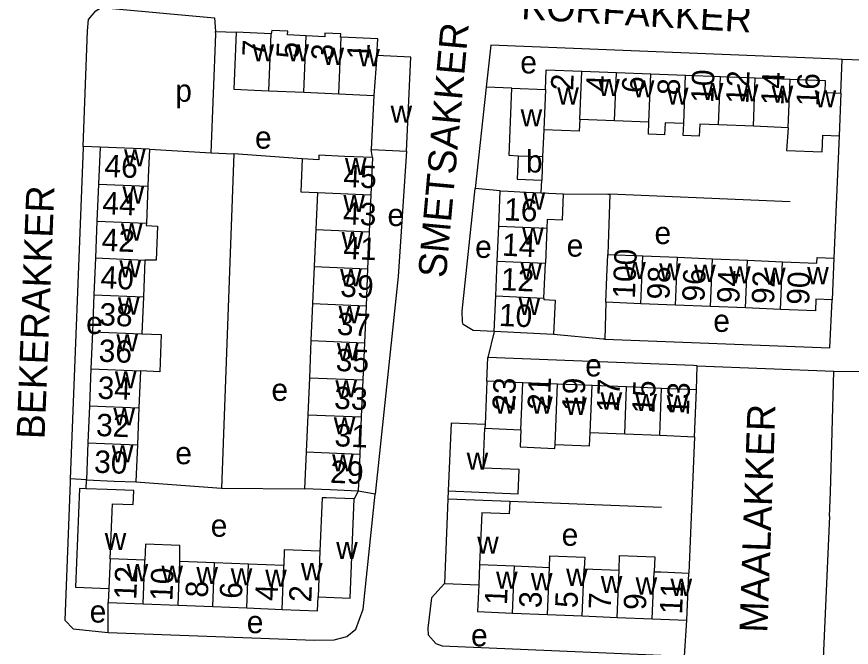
# Model space of a CAD drawing. Extents: x 159675 to 162108, y 386471 to 388472.
# Drawn here: x 161735.7 to 161884.9, y 386819.6 to 386932.3 of the extents above; entities that cross this region are included whole.
import ezdxf

# ---------------------------------------------------------------- set-up
doc = ezdxf.new("R2010")
doc.units = 0
for name, color, linetype in [('BLT_Basislijn', 7, 'Continuous'), ('BLT_Bebouwing', 7, 'Continuous'), ('BLT_Centroide', 7, 'Continuous'), ('BLT_Huisnummer', 7, 'Continuous'), ('BLT_Huisnummer_ tussenligend', 7, 'Continuous'), ('BLT_Onderverdeling_panden', 7, 'Continuous'), ('BLT_Straatnaam', 7, 'Continuous')]:
    doc.layers.add(name, color=color, linetype=linetype)

msp = doc.modelspace()

# ---------------------------------------------------------------- linework, layer by layer
at = {"layer": 'BLT_Basislijn'}
for p, q in [((161771.2, 386929.69), (161774.91, 386929.53)), ((161883, 386918.64), (161883.24, 386924.67)), ((161886.82, 386924.56), (161883.24, 386924.67)), ((161819.59, 386919.74), (161817.63, 386901.57)), ((161824.18, 386919.53), (161819.59, 386919.74)), ((161882.71, 386911.04), (161881.75, 386889.11)), ((161750.55, 386909.01), (161747.55, 386909.13)), ((161759.4, 386908.64), (161770.44, 386907.97)), ((161770.44, 386907.97), (161774.48, 386907.81)), ((161774.48, 386907.81), (161772.3, 386848.01)), ((161786.7, 386906.87), (161774.48, 386907.81)), ((161799.26, 386907.12), (161799.05, 386908.58)), ((161829.42, 386900.83), (161829.53, 386903.11)), ((161822.12, 386901.15), (161817.63, 386901.57)), ((161841.68, 386900.57), (161841.34, 386889.81)), ((161873.97, 386899.22), (161841.68, 386900.57)), ((161840.98, 386881.26), (161840.78, 386874.66)), ((161821.02, 386876.04), (161819.91, 386871.38)), ((161819.74, 386867.12), (161819.91, 386871.38)), ((161857.2, 386865.61), (161857.33, 386869.9)), ((161857.33, 386869.9), (161881.75, 386868.95)), ((161881.15, 386847.26), (161881.75, 386868.95)), ((161856.86, 386857.22), (161855.83, 386832.83)), ((161748.11, 386849.5), (161745.21, 386849.7)), ((161748.06, 386847.92), (161748.11, 386849.5)), ((161756.95, 386849.14), (161772.3, 386848.01)), ((161772.3, 386848.01), (161787.14, 386847.89)), ((161796.7, 386847.48), (161795.99, 386846.08)), ((161799.74, 386846.95), (161796.7, 386847.48)), ((161812.82, 386847.55), (161812.76, 386846.07)), ((161880.98, 386842.99), (161881.15, 386847.26)), ((161850.95, 386844.53), (161823.82, 386845.62)), ((161880.98, 386842.99), (161879.77, 386816.25)), ((161752, 386822.23), (161752.03, 386827.55))]:
    msp.add_line(p, q, dxfattribs=at)
for points in [[(161747.55, 386909.13), (161748.32, 386929.81), (161748.51, 386931.83), (161749.78, 386933.35), (161750.74, 386933.93), (161771.01, 386932.12), (161771.2, 386929.69)], [(161770.44, 386907.97), (161771.24, 386929.21), (161771.2, 386929.69)], [(161883.24, 386924.67), (161882.49, 386924.69), (161820.42, 386927.22), (161819.59, 386919.74)], [(161747.55, 386909.13), (161747.55, 386908.93), (161745.21, 386849.7)], [(161805.33, 386908.29), (161803.84, 386885.86), (161799.74, 386846.95)], [(161821.02, 386876.04), (161817.28, 386876.19), (161815.47, 386877.29), (161815.36, 386877.74), (161815.31, 386879.67), (161817.63, 386901.57)], [(161833.38, 386900.66), (161841.35, 386900.59), (161841.68, 386900.57)], [(161840.78, 386874.66), (161881.02, 386873.11), (161881.45, 386881.66)], [(161840.78, 386874.66), (161840.49, 386874.67), (161831.66, 386875.52)], [(161857.33, 386869.9), (161856.68, 386869.93), (161819.91, 386871.38)], [(161881.75, 386868.95), (161897.24, 386868.76)], [(161745.21, 386849.7), (161745.19, 386849.11), (161744.24, 386824.43), (161745.73, 386822.84), (161752, 386822.23)], [(161752, 386822.23), (161788.91, 386820.83), (161792.41, 386820.88), (161794.67, 386821.5), (161796.28, 386822.82), (161797.59, 386826.39), (161799.74, 386846.95)], [(161812.14, 386830.99), (161809.84, 386828.38), (161809.15, 386822.97), (161809.23, 386821.82), (161810.61, 386820.27), (161811.73, 386819.85), (161855.04, 386817.95), (161855.49, 386824.4)]]:
    msp.add_lwpolyline(points, dxfattribs=at)
at = {"layer": 'BLT_Bebouwing'}
for p, q in [((161781.17, 386929.24), (161774.91, 386929.53)), ((161836.7, 386922.56), (161842.91, 386922.32)), ((161842.91, 386922.32), (161849.05, 386922.09)), ((161849.05, 386922.09), (161855.22, 386921.85)), ((161855.22, 386921.85), (161861.46, 386921.61)), ((161861.46, 386921.61), (161867.69, 386921.37)), ((161867.69, 386921.37), (161873.92, 386921.13)), ((161823.72, 386907.47), (161824.18, 386919.53)), ((161824.18, 386919.53), (161830.18, 386919.3)), ((161780.71, 386919.07), (161786.97, 386918.79)), ((161786.97, 386918.79), (161793.23, 386918.5)), ((161793.23, 386918.5), (161799.49, 386918.22)), ((161799.49, 386918.22), (161799.05, 386908.58)), ((161883, 386918.64), (161882.71, 386911.04)), ((161842.56, 386913.67), (161836.35, 386913.91)), ((161848.7, 386913.43), (161842.56, 386913.67)), ((161829.88, 386912.1), (161829.69, 386907.23)), ((161867.36, 386912.71), (161861.12, 386912.95)), ((161873.59, 386912.47), (161867.36, 386912.71)), ((161750.55, 386909.01), (161750.28, 386902.39)), ((161759.4, 386908.64), (161750.55, 386909.01)), ((161825.29, 386907.4), (161823.72, 386907.47)), ((161829.69, 386907.23), (161829.53, 386903.11)), ((161799.26, 386907.12), (161798.97, 386900.49)), ((161750.28, 386902.39), (161750.01, 386895.78)), ((161759.12, 386902.03), (161758.85, 386895.42)), ((161789.41, 386900.9), (161789.13, 386894.28)), ((161798.97, 386900.49), (161798.69, 386893.87)), ((161821.85, 386894.88), (161822.12, 386901.15)), ((161822.12, 386901.15), (161823.55, 386901.09)), ((161829.42, 386900.83), (161833.38, 386900.66)), ((161750.01, 386895.78), (161749.74, 386889.17)), ((161789.13, 386894.28), (161788.84, 386887.65)), ((161798.69, 386893.87), (161798.4, 386887.24)), ((161821.57, 386888.6), (161821.85, 386894.88)), ((161830.45, 386894.5), (161830.18, 386888.22)), ((161841.34, 386889.81), (161847.58, 386889.55)), ((161847.58, 386889.55), (161853.83, 386889.29)), ((161749.74, 386889.17), (161749.47, 386882.56)), ((161758.58, 386888.81), (161758.31, 386882.2)), ((161821.31, 386882.39), (161821.57, 386888.6)), ((161860.07, 386889.03), (161866.32, 386888.77)), ((161866.32, 386888.77), (161872.56, 386888.51)), ((161881.75, 386889.11), (161881.45, 386881.66)), ((161788.84, 386887.65), (161788.56, 386881.02)), ((161798.4, 386887.24), (161798.12, 386880.61)), ((161749.47, 386882.56), (161749.2, 386875.95)), ((161758.31, 386882.2), (161758.04, 386875.59)), ((161821.02, 386876.04), (161821.31, 386882.39)), ((161788.56, 386881.02), (161788.27, 386874.4)), ((161798.12, 386880.61), (161797.83, 386873.99)), ((161847.23, 386881), (161840.98, 386881.26)), ((161853.47, 386880.74), (161847.23, 386881)), ((161859.72, 386880.49), (161853.47, 386880.74)), ((161865.96, 386880.23), (161859.72, 386880.49)), ((161872.21, 386879.97), (161865.96, 386880.23)), ((161749.2, 386875.95), (161748.93, 386869.34)), ((161831.66, 386875.52), (161821.02, 386876.04)), ((161788.27, 386874.4), (161787.99, 386867.77)), ((161797.83, 386873.99), (161797.55, 386867.36)), ((161748.93, 386869.34), (161748.65, 386862.73)), ((161757.77, 386868.98), (161757.5, 386862.36)), ((161787.99, 386867.77), (161787.71, 386861.15)), ((161797.55, 386867.36), (161797.27, 386860.74)), ((161819.74, 386867.12), (161819.43, 386859.39)), ((161826.13, 386866.86), (161819.74, 386867.12)), ((161832.35, 386866.61), (161826.13, 386866.86)), ((161838.52, 386866.36), (161832.35, 386866.61)), ((161844.7, 386866.11), (161838.52, 386866.36)), ((161850.95, 386865.86), (161844.7, 386866.11)), ((161857.2, 386865.61), (161850.95, 386865.86)), ((161856.86, 386857.22), (161857.2, 386865.61)), ((161748.65, 386862.73), (161748.38, 386856.12)), ((161757.5, 386862.36), (161757.23, 386855.75)), ((161787.71, 386861.15), (161787.42, 386854.52)), ((161797.27, 386860.74), (161796.98, 386854.11)), ((161819.36, 386858.73), (161825.79, 386858.47)), ((161838.18, 386857.97), (161844.36, 386857.72)), ((161844.36, 386857.72), (161850.62, 386857.47)), ((161748.38, 386856.12), (161748.11, 386849.5)), ((161757.23, 386855.75), (161756.95, 386849.14)), ((161787.42, 386854.52), (161787.14, 386847.89)), ((161796.98, 386854.11), (161796.7, 386847.48)), ((161812.76, 386846.07), (161812.14, 386830.99)), ((161823.82, 386845.62), (161812.76, 386846.07)), ((161758.57, 386835.15), (161752.39, 386835.39)), ((161771.05, 386834.66), (161764.81, 386834.91)), ((161777.11, 386834.43), (161771.05, 386834.66)), ((161783.39, 386834.18), (161777.11, 386834.43)), ((161818.43, 386834.36), (161824.65, 386834.1)), ((161824.65, 386834.1), (161830.89, 386833.85)), ((161837.13, 386833.59), (161843.37, 386833.34)), ((161855.49, 386824.4), (161855.83, 386832.83)), ((161752.13, 386830.09), (161752.03, 386827.55)), ((161812.14, 386830.99), (161818.27, 386830.74)), ((161752.03, 386827.55), (161758.27, 386827.31)), ((161758.27, 386827.31), (161764.51, 386827.07)), ((161764.51, 386827.07), (161770.74, 386826.83)), ((161770.74, 386826.83), (161776.81, 386826.59)), ((161776.81, 386826.59), (161783.09, 386826.35)), ((161824.31, 386825.68), (161830.55, 386825.42)), ((161830.55, 386825.42), (161836.78, 386825.17)), ((161836.78, 386825.17), (161843.02, 386824.91)), ((161843.02, 386824.91), (161849.26, 386824.66)), ((161849.26, 386824.66), (161855.49, 386824.4))]:
    msp.add_line(p, q, dxfattribs=at)
for points in [[(161787.43, 386928.88), (161784.1, 386929.04), (161784.13, 386929.71), (161781.27, 386929.84), (161781.17, 386929.24)], [(161774.91, 386929.53), (161774.45, 386919.36), (161779.44, 386919.13), (161780.71, 386919.07)], [(161793.69, 386928.67), (161793.57, 386928.68), (161793.59, 386929.23), (161790.75, 386929.36), (161790.72, 386928.73), (161787.43, 386928.88)], [(161800.07, 386925.38), (161800.21, 386928.37), (161793.69, 386928.67)], [(161805.33, 386908.29), (161806.1, 386925.1), (161800.07, 386925.38)], [(161830.18, 386919.3), (161830.32, 386922.81), (161836.7, 386922.56)], [(161873.92, 386921.13), (161880.21, 386920.89), (161880.13, 386918.75), (161883, 386918.64)], [(161836.35, 386913.91), (161836.23, 386911.86), (161829.88, 386912.1)], [(161854.91, 386913.19), (161851.58, 386913.32), (161851.5, 386911.2), (161848.62, 386911.31), (161848.7, 386913.43)], [(161861.12, 386912.95), (161857.77, 386913.08), (161857.68, 386910.97), (161854.83, 386911.08), (161854.91, 386913.19)], [(161873.59, 386912.47), (161873.29, 386908.4), (161879.65, 386908.15), (161879.78, 386911.16), (161882.71, 386911.04)], [(161759.4, 386908.64), (161759.19, 386903.65), (161759.12, 386902.03)], [(161799.26, 386907.12), (161794.26, 386907.33), (161789.7, 386907.53), (161789.66, 386906.74), (161786.7, 386906.87)], [(161799.05, 386908.58), (161800.34, 386908.52), (161805.33, 386908.29)], [(161825.29, 386907.4), (161825.13, 386903.27), (161829.53, 386903.11)], [(161786.7, 386906.87), (161786.44, 386900.99), (161789.41, 386900.9)], [(161823.55, 386901.09), (161826.7, 386900.95), (161829.42, 386900.83)], [(161833.38, 386900.66), (161833.17, 386895.92), (161830.52, 386896.04), (161830.45, 386894.5)], [(161758.85, 386895.42), (161758.83, 386894.95), (161760.84, 386894.87), (161760.59, 386888.78), (161758.58, 386888.81)], [(161840.98, 386881.26), (161841.17, 386885.79), (161841.34, 386889.81)], [(161853.83, 386889.29), (161860.07, 386889.03)], [(161829.9, 386882), (161830.18, 386888.22)], [(161872.56, 386888.51), (161878.73, 386888.26), (161878.77, 386889.23), (161881.75, 386889.11)], [(161829.9, 386882), (161829.89, 386881.73), (161831.92, 386881.64), (161831.66, 386875.52)], [(161881.45, 386881.66), (161878.54, 386881.78), (161878.45, 386879.71), (161872.21, 386879.97)], [(161758.04, 386875.59), (161761.47, 386875.49), (161761.25, 386868.84), (161757.77, 386868.98)], [(161819.43, 386859.39), (161813.31, 386859.64), (161812.82, 386847.55)], [(161812.82, 386847.55), (161825.3, 386847.02), (161825.48, 386851.33), (161819.07, 386851.59), (161819.36, 386858.73)], [(161825.79, 386858.47), (161825.66, 386855.39), (161831.88, 386855.13), (161831.91, 386855.84)], [(161831.91, 386855.84), (161838.08, 386855.59), (161838.18, 386857.97)], [(161850.62, 386857.47), (161851.87, 386857.42), (161856.86, 386857.22)], [(161748.11, 386849.5), (161753.11, 386849.29), (161756.95, 386849.14)], [(161748.06, 386847.92), (161746.86, 386847.96), (161746.17, 386830.32), (161752.13, 386830.09)], [(161752.39, 386835.39), (161752.77, 386845.23), (161756.5, 386845.08), (161756.6, 386847.58), (161751.86, 386847.77), (161748.06, 386847.92)], [(161796.7, 386847.48), (161791.7, 386847.7), (161787.14, 386847.89)], [(161789.55, 386828.59), (161795.3, 386828.36), (161795.99, 386846.08)], [(161795.99, 386846.08), (161790.99, 386846.28), (161790.26, 386846.31), (161789.88, 386836.73)], [(161823.82, 386845.62), (161823.73, 386843.4), (161818.81, 386843.6), (161818.43, 386834.36)], [(161764.81, 386834.91), (161764.84, 386837.77), (161758.71, 386838.01), (161758.57, 386835.15)], [(161789.88, 386836.73), (161783.5, 386836.98), (161783.39, 386834.18)], [(161830.89, 386833.85), (161830.96, 386835.92), (161837.23, 386835.7), (161837.13, 386833.59)], [(161843.37, 386833.34), (161843.45, 386835.98), (161849.72, 386835.74), (161849.6, 386833.08)], [(161849.6, 386833.08), (161850.84, 386833.03), (161855.83, 386832.83)], [(161818.27, 386830.74), (161818.07, 386825.94), (161824.31, 386825.68)], [(161783.09, 386826.35), (161789.46, 386826.1), (161789.55, 386828.59)]]:
    msp.add_lwpolyline(points, dxfattribs=at)
at = {"layer": 'BLT_Onderverdeling_panden'}
for p, q in [((161780.71, 386919.07), (161781.17, 386929.24)), ((161786.97, 386918.79), (161787.43, 386928.88)), ((161793.23, 386918.5), (161793.69, 386928.67)), ((161800.07, 386925.38), (161799.49, 386918.22)), ((161836.35, 386913.91), (161836.7, 386922.56)), ((161842.56, 386913.67), (161842.91, 386922.32)), ((161848.7, 386913.43), (161849.05, 386922.09)), ((161854.91, 386913.19), (161855.22, 386921.85)), ((161861.12, 386912.95), (161861.46, 386921.61)), ((161867.36, 386912.71), (161867.69, 386921.37)), ((161873.59, 386912.47), (161873.92, 386921.13)), ((161830.18, 386919.3), (161829.88, 386912.1)), ((161829.69, 386907.23), (161825.29, 386907.4)), ((161750.28, 386902.39), (161759.12, 386902.03)), ((161789.41, 386900.9), (161798.97, 386900.49)), ((161750.01, 386895.78), (161758.85, 386895.42)), ((161789.13, 386894.28), (161798.69, 386893.87)), ((161821.85, 386894.88), (161830.45, 386894.5)), ((161847.23, 386881), (161847.58, 386889.55)), ((161853.47, 386880.74), (161853.83, 386889.29)), ((161749.74, 386889.17), (161758.58, 386888.81)), ((161821.57, 386888.6), (161830.18, 386888.22)), ((161859.72, 386880.49), (161860.07, 386889.03)), ((161865.96, 386880.23), (161866.32, 386888.77)), ((161872.21, 386879.97), (161872.56, 386888.51)), ((161788.84, 386887.65), (161798.4, 386887.24)), ((161749.47, 386882.56), (161758.31, 386882.2)), ((161821.31, 386882.39), (161829.9, 386882)), ((161788.56, 386881.02), (161798.12, 386880.61)), ((161749.2, 386875.95), (161758.04, 386875.59)), ((161788.27, 386874.4), (161797.83, 386873.99)), ((161748.93, 386869.34), (161757.77, 386868.98)), ((161787.99, 386867.77), (161797.55, 386867.36)), ((161825.79, 386858.47), (161826.13, 386866.86)), ((161831.91, 386855.84), (161832.35, 386866.61)), ((161838.18, 386857.97), (161838.52, 386866.36)), ((161844.36, 386857.72), (161844.7, 386866.11)), ((161850.62, 386857.47), (161850.95, 386865.86)), ((161748.65, 386862.73), (161757.5, 386862.36)), ((161787.71, 386861.15), (161797.27, 386860.74)), ((161819.43, 386859.39), (161819.36, 386858.73)), ((161748.38, 386856.12), (161757.23, 386855.75)), ((161787.42, 386854.52), (161796.98, 386854.11)), ((161789.88, 386836.73), (161789.55, 386828.59)), ((161752.39, 386835.39), (161752.13, 386830.09)), ((161758.27, 386827.31), (161758.57, 386835.15)), ((161764.51, 386827.07), (161764.81, 386834.91)), ((161770.74, 386826.83), (161771.05, 386834.66)), ((161776.81, 386826.59), (161777.11, 386834.43)), ((161783.09, 386826.35), (161783.39, 386834.18)), ((161818.43, 386834.36), (161818.27, 386830.74)), ((161824.31, 386825.68), (161824.65, 386834.1)), ((161830.55, 386825.42), (161830.89, 386833.85)), ((161836.78, 386825.17), (161837.13, 386833.59)), ((161843.02, 386824.91), (161843.37, 386833.34)), ((161849.26, 386824.66), (161849.6, 386833.08))]:
    msp.add_line(p, q, dxfattribs=at)

# ---------------------------------------------------------------- texts
at = {"layer": 'BLT_Centroide'}
for s, p in [('w', (161777.81, 386924.31)), ('w', (161784.06, 386924.31)), ('w', (161790.33, 386923.69)), ('w', (161796.72, 386923.44)), ('e', (161825.69, 386922.17)), ('w', (161839.62, 386918.11)), ('w', (161845.81, 386917.88)), ('p', (161764.01, 386917.11)), ('w', (161832.3, 386916.59)), ('w', (161851.91, 386916.58)), ('w', (161858.14, 386917.41)), ('w', (161864.41, 386917.16)), ('w', (161870.64, 386916.92)), ('w', (161878.32, 386916.09)), ('w', (161802.5, 386913.36)), ('w', (161825.75, 386912.7)), ('e', (161778.26, 386908.72)), ('b', (161826.7, 386904.45)), ('w', (161754.84, 386905.53)), ('w', (161794.34, 386904)), ('w', (161754.57, 386898.91)), ('w', (161794.05, 386897.38)), ('w', (161826.28, 386897.81)), ('e', (161801.95, 386894.88)), ('w', (161754.29, 386892.28)), ('w', (161793.76, 386890.75)), ('w', (161826.02, 386891.56)), ('e', (161849.69, 386891.66)), ('e', (161817.62, 386889.19)), ('e', (161833.99, 386889.41)), ('w', (161754.02, 386885.69)), ('w', (161825.73, 386885.28)), ('w', (161844.28, 386885.41)), ('w', (161850.53, 386885.16)), ('w', (161856.77, 386884.88)), ('w', (161793.48, 386884.12)), ('w', (161863.02, 386884.62)), ('w', (161869.27, 386884.38)), ('w', (161876.98, 386884.47)), ('w', (161753.76, 386879.06)), ('w', (161825.4, 386879)), ('w', (161793.2, 386877.5)), ('e', (161860.2, 386875.96)), ('e', (161748.07, 386875.58)), ('w', (161753.48, 386872.47)), ('w', (161792.91, 386870.88)), ('e', (161837.3, 386868)), ('w', (161753.21, 386865.84)), ('w', (161792.63, 386864.25)), ('e', (161781.2, 386863.62)), ('w', (161821.07, 386861.31)), ('w', (161827.63, 386861.31)), ('w', (161833.72, 386861.11)), ('w', (161840.05, 386862.05)), ('w', (161846.26, 386861.8)), ('w', (161851.87, 386861.55)), ('w', (161752.95, 386859.25)), ('w', (161792.34, 386857.62)), ('w', (161752.66, 386852.62)), ('e', (161764.01, 386852.3)), ('w', (161792.05, 386851)), ('w', (161816.1, 386851.31)), ('e', (161770.35, 386839.33)), ('w', (161751.39, 386836.95)), ('e', (161833.09, 386837.71)), ('w', (161817.98, 386836.3)), ('w', (161792.77, 386835.34)), ('w', (161755.3, 386831.36)), ('w', (161761.53, 386831.11)), ('w', (161786.48, 386831.55)), ('w', (161767.78, 386830.86)), ('w', (161773.92, 386830.62)), ('w', (161780.09, 386830.39)), ('w', (161821.36, 386830.03)), ('w', (161827.59, 386829.75)), ('w', (161833.89, 386830.55)), ('w', (161840.08, 386829.25)), ('w', (161846.31, 386829)), ('w', (161852.55, 386828.75)), ('e', (161748.7, 386823.98)), ('e', (161776.79, 386822.09)), ('e', (161816.89, 386819.74))]:
    msp.add_text(s, height=4, dxfattribs=at).set_placement(p)
at = {"layer": 'BLT_Huisnummer'}
for s, rotation, p in [('7', 87.3811, (161779.95, 386925.11)), ('1', 87.3821, (161798.68, 386924.55)), ('10', 87.7966, (161860.2, 386916.85)), ('2', 87.7966, (161835.14, 386919.05)), ('6', 87.7966, (161847.83, 386918.63)), ('16', 87.7966, (161879.04, 386916.22)), ('46', 357.6389, (161751.29, 386903.69)), ('45', 357.5415, (161794.01, 386901.87)), ('16', 357.4908, (161822.74, 386895.91)), ('42', 357.6389, (161750.79, 386890.47)), ('41', 357.5415, (161793.99, 386889.02)), ('100', 87.6397, (161846.18, 386881.83)), ('94', 87.6397, (161864.84, 386881.02)), ('90', 87.6397, (161877.32, 386880.73)), ('38', 357.6389, (161750.37, 386877.14)), ('10', 357.4917, (161821.8, 386877.03)), ('37', 357.5415, (161792.85, 386875.43)), ('34', 357.6389, (161750.06, 386864.02)), ('23', 87.6996, (161824.68, 386861.77)), ('17', 87.6996, (161843.32, 386861.54)), ('33', 357.5415, (161792.37, 386862.21)), ('13', 87.6996, (161855.83, 386860.93)), ('30', 357.6389, (161749.44, 386850.8)), ('29', 357.5415, (161791.65, 386848.99)), ('12', 87.7713, (161757.04, 386828.04)), ('11', 87.6545, (161854.62, 386825.39)), ('6', 87.7713, (161775.92, 386828.18)), ('2', 87.7713, (161788.33, 386827.58)), ('1', 87.6545, (161823.31, 386827.08)), ('5', 87.6545, (161835.9, 386826.53))]:
    msp.add_text(s, height=4, rotation=rotation, dxfattribs=at).set_placement(p)
at = {"layer": 'BLT_Huisnummer_ tussenligend'}
for s, rotation, p in [('5', 87.3821, (161786.05, 386924.76)), ('3', 87.3821, (161792.28, 386924.43)), ('12', 87.7966, (161866.47, 386916.67)), ('14', 87.7966, (161872.74, 386916.42)), ('4', 87.7966, (161841.41, 386918.81)), ('8', 87.7966, (161854.18, 386918.23)), ('44', 357.6389, (161750.92, 386897.03)), ('43', 357.5415, (161793.95, 386895.21)), ('14', 357.4917, (161822.38, 386889.59)), ('40', 357.6389, (161750.59, 386883.75)), ('39', 357.5415, (161793.45, 386882.26)), ('12', 357.4917, (161822.16, 386883.42)), ('98', 87.6397, (161852.34, 386881.67)), ('96', 87.6397, (161858.61, 386881.31)), ('92', 87.6397, (161871.04, 386880.86)), ('36', 357.6389, (161750.26, 386870.64)), ('35', 357.5415, (161792.64, 386868.98)), ('21', 87.6996, (161830.97, 386861.9)), ('19', 87.6996, (161837.12, 386861.73)), ('15', 87.6996, (161849.67, 386861.27)), ('32', 357.6389, (161749.79, 386857.36)), ('31', 357.5415, (161792.43, 386855.52)), ('10', 87.7713, (161763.49, 386827.8)), ('8', 87.7713, (161769.82, 386828.4)), ('4', 87.7713, (161782.27, 386827.81)), ('3', 87.6545, (161829.45, 386826.52)), ('7', 87.6545, (161841.88, 386826.27)), ('9', 87.6545, (161848.15, 386826.16))]:
    msp.add_text(s, height=4, rotation=rotation, dxfattribs=at).set_placement(p)
at = {"layer": 'BLT_Straatnaam'}
for s, rotation, p in [('KORFAKKER', 356.6547, (161825.79, 386931.89)), ('SMETSAKKER', 84.8443, (161812.39, 386885.49)), ('BEKERAKKER', 87.7507, (161740.63, 386856.72)), ('MAALAKKER', 87.9336, (161869.86, 386822.11))]:
    msp.add_text(s, height=5, rotation=rotation, dxfattribs=at).set_placement(p)

doc.saveas('drawing.dxf')
